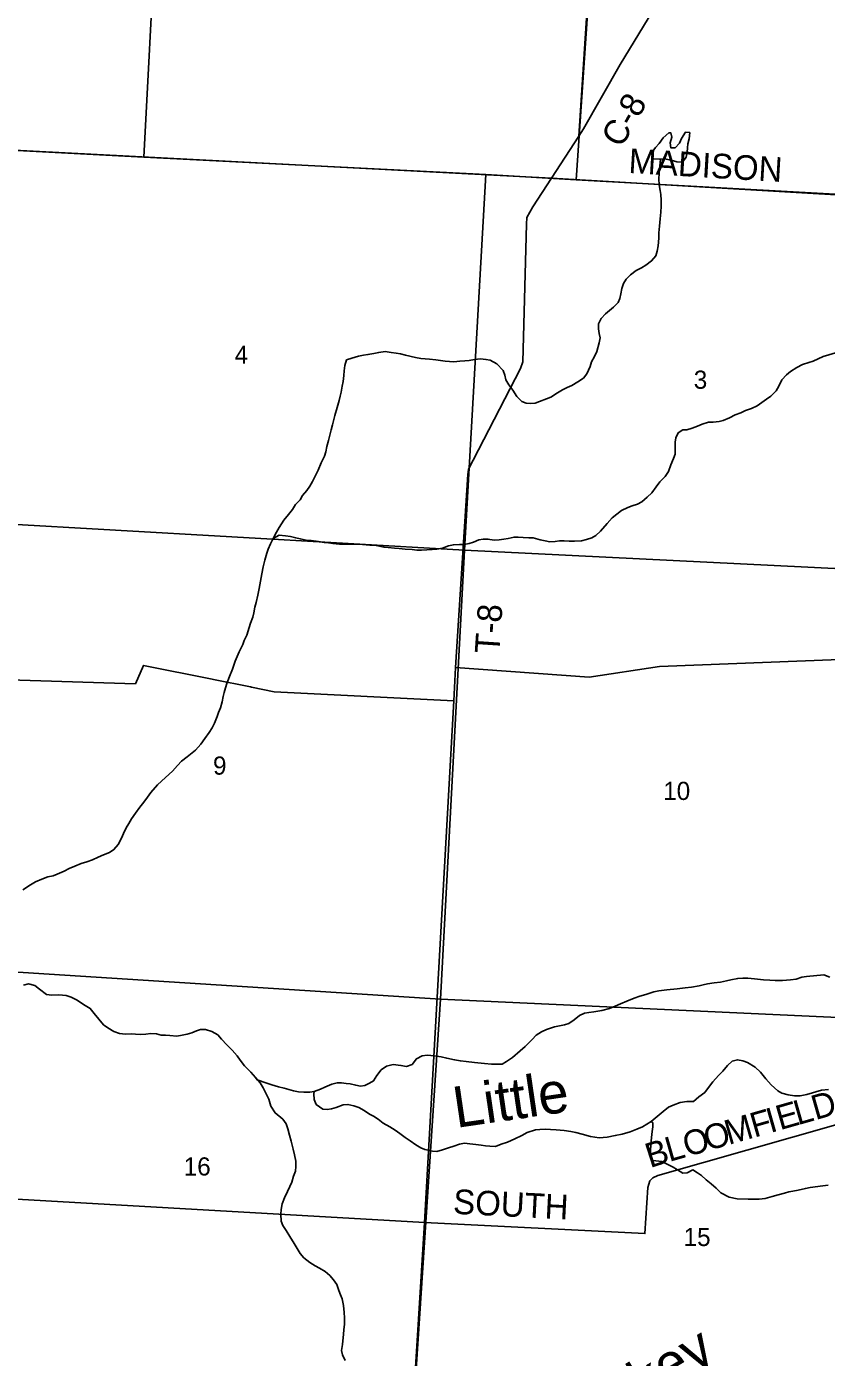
# Model space of a CAD drawing. Extents: x 1643459 to 2064572, y 425441 to 780708.
# Drawn here: x 1853344 to 1863080, y 619400 to 635591 of the extents above; entities that cross this region are included whole.
import ezdxf

# ---------------------------------------------------------------- set-up
doc = ezdxf.new("R2010")
doc.units = 0
for name, color, linetype in [('GM_X_Adjacent_County', 7, 'Continuous'), ('GM_X_City_Street', 7, 'Continuous'), ('GM_X_Interchange_Ramps', 7, 'Continuous'), ('GM_X_Major_River', 7, 'Continuous'), ('GM_X_Major_River_Text', 7, 'Continuous'), ('GM_X_Minor_Lake', 7, 'Continuous'), ('GM_X_Section_Text', 7, 'Continuous'), ('GM_X_State_Route', 7, 'Continuous'), ('GM_X_Township_Subdivision_Text', 7, 'Continuous'), ('GM_X_US_Route', 7, 'Continuous'), ('RD_X_Text', 7, 'Continuous')]:
    doc.layers.add(name, color=color, linetype=linetype)

msp = doc.modelspace()

# ---------------------------------------------------------------- linework, layer by layer
at = {"layer": 'GM_X_City_Street'}
for points in [[(1876079, 636557), (1875883, 633996), (1875803, 632662), (1870368, 633077), (1870078, 633099), (1867972, 633260), (1867263, 633299), (1865364, 633412), (1864446, 633471), (1859734, 633746), (1851473, 634176)], [(1851473, 634176), (1859734, 633746), (1864446, 633471), (1865364, 633412), (1867263, 633299), (1867972, 633260), (1870078, 633099), (1870368, 633077), (1875803, 632662), (1875577, 629933), (1875414, 627656), (1875045, 622825), (1875041, 622778), (1874987, 622040), (1874850, 620228), (1874367, 613864), (1874294, 612905), (1874128, 610671), (1874002, 608977)]]:
    msp.add_lwpolyline(points, dxfattribs=at)
at = {"layer": 'GM_X_Major_River_Text'}
for points in [[(1858564, 627794), (1858715, 630143), (1858721, 630207), (1858780, 630316), (1859355, 631433), (1859383, 631513), (1859428, 633188), (1859433, 633268), (1859507, 633397), (1859734, 633746)], [(1864446, 633471), (1859734, 633746)], [(1858189, 621042), (1858546, 627387)], [(1863751, 622388), (1861028, 621613), (1860966, 621583), (1860932, 621548), (1860907, 621468), (1860870, 620906), (1858189, 621042)], [(1858189, 621042), (1850454, 621484), (1850362, 621487), (1850290, 621459), (1850188, 621369), (1850062, 621242), (1850014, 621178), (1849964, 621059), (1849881, 621026)], [(1857190, 602061), (1857415, 607413), (1857697, 613048), (1857852, 615618), (1858189, 621042)]]:
    msp.add_lwpolyline(points, dxfattribs=at)
at = {"layer": 'GM_X_Minor_Lake'}
for points in [[(1860067, 634259), (1860203, 636389), (1860282, 637615), (1860719, 644376), (1861048, 649734), (1861474, 655088)], [(1859734, 633746), (1860067, 634259), (1860123, 634349), (1860568, 635132), (1861081, 635974)]]:
    msp.add_lwpolyline(points, dxfattribs=at)
at = {"layer": 'GM_X_State_Route'}
for points in [[(1849741, 639785), (1855056, 639407), (1854771, 634004), (1853231, 634082), (1849442, 634316)], [(1855056, 639407), (1860397, 639067), (1860034, 633727), (1858936, 633790), (1854771, 634004)], [(1860397, 639067), (1865736, 638726), (1865372, 633428), (1864436, 633485), (1860034, 633727)], [(1853231, 634082), (1854771, 634004), (1858936, 633790), (1858676, 629221), (1853005, 629546)], [(1858936, 633790), (1860034, 633727), (1864436, 633485), (1864163, 628951), (1858676, 629221)], [(1853005, 629546), (1858676, 629221), (1858382, 623760), (1852725, 624119)], [(1858676, 629221), (1864163, 628951), (1863836, 623506), (1858382, 623760)], [(1852725, 624119), (1858382, 623760), (1858030, 618392), (1852455, 618700)], [(1858382, 623760), (1863836, 623506), (1863508, 618061), (1858030, 618392)]]:
    msp.add_lwpolyline(points, close=True, dxfattribs=at)
at = {"layer": 'GM_X_Township_Subdivision_Text'}
for points in [[(1861160, 634297), (1861094, 634239), (1861045, 634171), (1860999, 634119), (1860952, 634051), (1860970, 633981), (1861042, 633977), (1861111, 633984), (1861220, 633959)], [(1861220, 633959), (1861259, 633944), (1861327, 633943), (1861372, 634003), (1861384, 634063), (1861388, 634116), (1861394, 634166), (1861411, 634226), (1861417, 634302), (1861365, 634308), (1861314, 634228), (1861290, 634174), (1861238, 634116), (1861187, 634116), (1861178, 634179), (1861200, 634247), (1861188, 634297), (1861160, 634297)]]:
    msp.add_lwpolyline(points, dxfattribs=at)
at = {"layer": 'GM_X_US_Route'}
for points in [[(1860305, 631913), (1860305, 631975), (1860339, 632039), (1860392, 632097), (1860489, 632177), (1860543, 632233), (1860565, 632283), (1860576, 632341), (1860590, 632403), (1860610, 632465), (1860643, 632519), (1860693, 632573), (1860763, 632623), (1860828, 632655), (1860880, 632687), (1860951, 632741), (1861003, 632801), (1861021, 632859), (1861030, 632925), (1861038, 633017), (1861040, 633084), (1861049, 633164), (1861057, 633252), (1861066, 633334), (1861070, 633408), (1861070, 633481), (1861063, 633549), (1861055, 633599), (1861045, 633665), (1861041, 633740), (1861042, 633806), (1861048, 633856), (1861062, 633976)], [(1856069, 628335), (1856096, 628405), (1856108, 628459), (1856122, 628527), (1856138, 628585), (1856159, 628672), (1856175, 628754), (1856192, 628844), (1856206, 628934), (1856225, 629020), (1856245, 629099), (1856268, 629185), (1856286, 629235), (1856312, 629297), (1856347, 629363), (1856385, 629441), (1856419, 629499), (1856474, 629587), (1856531, 629657), (1856579, 629715), (1856617, 629775), (1856674, 629833), (1856704, 629885), (1856757, 629947), (1856793, 630001), (1856825, 630057), (1856894, 630194), (1856931, 630284), (1856971, 630364), (1856987, 630416), (1857000, 630482), (1857018, 630556), (1857036, 630620), (1857053, 630687), (1857069, 630745), (1857096, 630859), (1857124, 630955), (1857149, 631043), (1857161, 631093), (1857171, 631144), (1857184, 631218), (1857198, 631272), (1857206, 631348), (1857209, 631402), (1857219, 631466), (1857239, 631535), (1857301, 631558), (1857382, 631582), (1857446, 631592), (1857498, 631600), (1857571, 631615), (1857631, 631627), (1857709, 631637), (1857781, 631627), (1857842, 631618), (1857896, 631608), (1857956, 631592), (1858076, 631567), (1858142, 631555), (1858248, 631544), (1858325, 631536), (1858383, 631528), (1858439, 631521), (1858493, 631515), (1858543, 631513), (1858616, 631519), (1858678, 631524), (1858732, 631530), (1858798, 631540), (1858869, 631550), (1858935, 631543), (1858985, 631531), (1859069, 631489), (1859145, 631408), (1859167, 631350), (1859178, 631293), (1859212, 631233), (1859264, 631167), (1859312, 631092), (1859374, 631032), (1859424, 631009), (1859482, 631005), (1859536, 631011), (1859587, 631029), (1859671, 631063), (1859727, 631084), (1859808, 631134), (1859868, 631170), (1859924, 631202), (1859979, 631226), (1860053, 631268), (1860124, 631315), (1860164, 631367), (1860204, 631456), (1860221, 631512), (1860257, 631576), (1860286, 631638), (1860312, 631744), (1860326, 631806), (1860315, 631858), (1860305, 631913)], [(1863040, 631579), (1863217, 631630)], [(1862537, 631293), (1862594, 631355), (1862644, 631397), (1862719, 631445), (1862789, 631479), (1862867, 631504), (1862917, 631522), (1863040, 631579)], [(1856347, 629363), (1856419, 629403), (1856495, 629395), (1856557, 629386), (1856620, 629370), (1856674, 629360), (1856748, 629343), (1856806, 629337), (1856898, 629327), (1856966, 629316), (1857017, 629310), (1857071, 629304), (1857153, 629295), (1857338, 629295), (1857432, 629290), (1857524, 629284), (1857598, 629277), (1857695, 629257), (1857745, 629255), (1857823, 629246), (1857879, 629242), (1857953, 629234), (1858037, 629229), (1858094, 629223), (1858152, 629223), (1858214, 629225), (1858280, 629230), (1858338, 629234), (1858405, 629244), (1858481, 629272), (1858539, 629287), (1858614, 629291), (1858670, 629289), (1858732, 629301), (1858782, 629320), (1858849, 629348), (1858901, 629356), (1858959, 629356), (1859035, 629343), (1859095, 629345), (1859152, 629355), (1859204, 629365), (1859278, 629381), (1859328, 629378), (1859389, 629374), (1859459, 629372), (1859509, 629370), (1859595, 629349), (1859657, 629333), (1859713, 629324), (1859776, 629328), (1859832, 629336), (1859888, 629336), (1859948, 629332), (1860014, 629329), (1860099, 629335), (1860161, 629353), (1860225, 629370), (1860275, 629398), (1860328, 629454), (1860409, 629546), (1860473, 629616), (1860586, 629704), (1860662, 629742), (1860717, 629760), (1860779, 629781), (1860831, 629809), (1860896, 629865), (1860954, 629919), (1861009, 629993), (1861051, 630053), (1861119, 630119), (1861158, 630179), (1861188, 630261), (1861217, 630335), (1861239, 630388), (1861237, 630466), (1861240, 630534), (1861248, 630586), (1861276, 630650), (1861331, 630684), (1861381, 630686), (1861445, 630704), (1861509, 630728), (1861566, 630753), (1861646, 630779), (1861702, 630779), (1861773, 630787), (1861825, 630798), (1861901, 630832), (1861969, 630866), (1862038, 630892), (1862094, 630920), (1862166, 630945), (1862235, 630977), (1862293, 631017), (1862350, 631059), (1862404, 631093), (1862470, 631161), (1862499, 631215), (1862537, 631293)], [(1853298, 625088), (1853390, 625148), (1853451, 625187), (1853529, 625219), (1853603, 625245), (1853666, 625261), (1853716, 625281), (1853800, 625314), (1853863, 625348), (1853933, 625376), (1854009, 625408), (1854076, 625428), (1854148, 625453), (1854214, 625485), (1854279, 625513), (1854351, 625541), (1854407, 625579), (1854458, 625639), (1854500, 625717), (1854525, 625775), (1854555, 625845), (1854587, 625897), (1854622, 625951), (1854670, 626023), (1854723, 626095), (1854771, 626155), (1854814, 626215), (1854856, 626271), (1854939, 626365), (1855033, 626457), (1855118, 626533), (1855179, 626603), (1855231, 626655), (1855297, 626705), (1855398, 626786), (1855465, 626860), (1855515, 626928), (1855568, 627002), (1855602, 627058), (1855630, 627117), (1855663, 627197), (1855681, 627247), (1855703, 627301), (1855724, 627377), (1855738, 627439), (1855750, 627491), (1855763, 627547), (1855781, 627598), (1855813, 627686), (1855850, 627774), (1855882, 627872), (1855931, 627984), (1855974, 628074), (1855994, 628124), (1856024, 628189), (1856055, 628279), (1856069, 628335)], [(1856131, 622806), (1856151, 622778), (1856257, 622739), (1856331, 622715), (1856411, 622690), (1856481, 622674), (1856593, 622645), (1856654, 622633), (1856720, 622627), (1856790, 622628), (1856846, 622634), (1856921, 622662), (1856975, 622688), (1857059, 622725), (1857124, 622739), (1857178, 622739), (1857232, 622733), (1857282, 622729), (1857350, 622712), (1857408, 622702), (1857461, 622708), (1857517, 622736), (1857567, 622763), (1857608, 622829), (1857660, 622899), (1857724, 622943), (1857807, 622965), (1857901, 622953), (1857969, 622940), (1858036, 622964), (1858090, 623034), (1858158, 623070), (1858219, 623078), (1858311, 623069), (1858389, 623055), (1858459, 623039), (1858553, 623022), (1858624, 623008), (1858694, 622999), (1858796, 622989), (1858918, 622976), (1859001, 622968), (1859077, 622966), (1859131, 622969), (1859185, 623001), (1859258, 623049), (1859351, 623131), (1859411, 623183), (1859500, 623267), (1859548, 623319), (1859612, 623363), (1859673, 623388), (1859769, 623422), (1859829, 623434), (1859892, 623446), (1859946, 623462), (1860008, 623507), (1860073, 623559), (1860137, 623587), (1860187, 623595), (1860248, 623603), (1860346, 623620), (1860438, 623644), (1860509, 623672), (1860573, 623700), (1860649, 623733), (1860738, 623769), (1860810, 623793), (1860881, 623817), (1860981, 623848), (1861039, 623858), (1861138, 623872), (1861262, 623883), (1861362, 623895), (1861437, 623905), (1861531, 623922), (1861581, 623934), (1861632, 623944), (1861714, 623956), (1861790, 623965), (1861862, 623981), (1861917, 623995), (1862001, 624011), (1862061, 624014), (1862125, 624012), (1862206, 624006), (1862312, 623995), (1862390, 623989), (1862454, 623985), (1862547, 623986), (1862641, 623994), (1862711, 624000), (1862780, 624025), (1862838, 624035), (1863048, 624054)], [(1863048, 624054), (1863120, 624028)], [(1853305, 623930), (1853365, 623946), (1853445, 623925), (1853501, 623881), (1853585, 623816), (1853649, 623806), (1853737, 623811), (1853826, 623805), (1853888, 623783), (1853950, 623750), (1854056, 623680), (1854118, 623645), (1854168, 623583), (1854222, 623516), (1854280, 623446), (1854334, 623408), (1854406, 623365), (1854476, 623339), (1854548, 623334), (1854616, 623336), (1854670, 623334), (1854732, 623328), (1854795, 623331), (1854855, 623339), (1854925, 623337), (1854983, 623322), (1855033, 623320), (1855086, 623316), (1855172, 623310), (1855238, 623321), (1855300, 623333), (1855355, 623349), (1855411, 623373), (1855461, 623389), (1855523, 623388), (1855599, 623366), (1855670, 623326), (1855717, 623271), (1855783, 623201), (1855845, 623140), (1855909, 623068), (1855943, 623017), (1855997, 622947), (1856073, 622870), (1856131, 622806), (1856185, 622739), (1856222, 622679), (1856262, 622606), (1856292, 622542), (1856318, 622456), (1856370, 622375), (1856463, 622297), (1856505, 622242), (1856525, 622182), (1856545, 622102), (1856563, 622031), (1856588, 621935), (1856606, 621866), (1856620, 621788), (1856621, 621722), (1856619, 621664), (1856593, 621604), (1856572, 621531), (1856548, 621481), (1856518, 621419), (1856485, 621343), (1856453, 621269), (1856443, 621199)], [(1856846, 622634), (1856840, 622606), (1856846, 622536), (1856870, 622477), (1856950, 622421), (1857002, 622415), (1857056, 622426), (1857114, 622442), (1857197, 622472), (1857255, 622478), (1857327, 622459), (1857387, 622441), (1857451, 622405), (1857517, 622360), (1857567, 622334), (1857623, 622298), (1857683, 622251), (1857765, 622207), (1857829, 622164), (1857889, 622124), (1857951, 622077), (1858013, 622035), (1858081, 621987), (1858141, 621950), (1858191, 621928), (1858286, 621909), (1858338, 621905), (1858406, 621925), (1858480, 621949), (1858543, 621970), (1858613, 621996), (1858675, 622006), (1858738, 622000), (1858812, 621991), (1858876, 621981), (1858928, 621975), (1858984, 621969), (1859052, 621966), (1859119, 621996), (1859199, 622020), (1859286, 622058), (1859372, 622101), (1859438, 622135), (1859537, 622167), (1859591, 622173), (1859661, 622176), (1859723, 622174), (1859792, 622170), (1859888, 622159), (1859968, 622147), (1860028, 622135), (1860108, 622114), (1860209, 622088), (1860313, 622073), (1860409, 622079), (1860510, 622098), (1860594, 622118), (1860689, 622146), (1860771, 622176), (1860841, 622207), (1860894, 622237), (1860946, 622271), (1861020, 622329), (1861093, 622391), (1861159, 622443), (1861214, 622469), (1861298, 622502), (1861380, 622512), (1861461, 622514), (1861527, 622570), (1861598, 622624), (1861656, 622698), (1861698, 622754), (1861767, 622828), (1861819, 622884), (1861876, 622952), (1861932, 623003), (1861999, 623021), (1862063, 623009), (1862119, 622989), (1862211, 622932), (1862277, 622872), (1862341, 622791), (1862407, 622718), (1862487, 622644), (1862537, 622614), (1862613, 622593), (1862691, 622583), (1862759, 622582), (1862843, 622598), (1863019, 622651)], [(1863019, 622651), (1863105, 622658)], [(1860946, 622271), (1860966, 622255), (1860966, 622205), (1860959, 622147), (1860951, 622077), (1860943, 621982), (1860938, 621920), (1860934, 621852), (1860954, 621796), (1861004, 621791), (1861078, 621783), (1861140, 621749), (1861214, 621714), (1861268, 621684), (1861332, 621641), (1861385, 621645), (1861453, 621681), (1861509, 621647), (1861559, 621612), (1861617, 621560), (1861677, 621511), (1861739, 621461), (1861795, 621403), (1861895, 621350), (1861993, 621331), (1862127, 621325), (1862260, 621324), (1862336, 621334), (1862419, 621356), (1862493, 621377), (1862571, 621397), (1862621, 621413), (1862672, 621423), (1862738, 621435), (1862824, 621456), (1862883, 621468), (1863036, 621489)], [(1863036, 621489), (1863100, 621497)], [(1856443, 621199), (1856438, 621141), (1856444, 621056), (1856462, 621004), (1856502, 620942), (1856547, 620871), (1856601, 620785), (1856639, 620724), (1856673, 620664), (1856719, 620612), (1856791, 620555), (1856857, 620513), (1856911, 620484), (1856977, 620446), (1857037, 620396), (1857081, 620345), (1857121, 620287), (1857144, 620216), (1857164, 620162), (1857186, 620112), (1857202, 620030), (1857209, 619945), (1857215, 619881), (1857213, 619803), (1857204, 619736), (1857202, 619684), (1857188, 619558), (1857179, 619484), (1857189, 619431), (1857223, 619361)]]:
    msp.add_lwpolyline(points, dxfattribs=at)
at = {"layer": 'RD_X_Text'}
for points in [[(1856081, 627555), (1856356, 627499), (1858546, 627387), (1858564, 627794), (1860190, 627676), (1861047, 627804), (1864081, 627923), (1864084, 628080), (1867055, 627872), (1868647, 627804), (1869679, 627774), (1869930, 627767), (1870048, 627757), (1870768, 627654), (1871994, 627589), (1872510, 627574), (1873501, 627545), (1874239, 627537), (1874580, 627537), (1874795, 627554), (1875414, 627656)], [(1850200, 627731), (1850310, 627734), (1854668, 627593), (1854768, 627820), (1855604, 627651), (1855617, 627649)], [(1855617, 627649), (1856071, 627557), (1856081, 627555)]]:
    msp.add_lwpolyline(points, dxfattribs=at)

# ---------------------------------------------------------------- texts
at = {"layer": 'GM_X_Adjacent_County'}
for s, p in [('4', (1855877, 631490)), ('3', (1861465, 631185)), ('9', (1855613, 626490)), ('10', (1861093, 626182)), ('16', (1855256, 621613)), ('15', (1861341, 620755))]:
    msp.add_text(s, height=221, rotation=0, dxfattribs=at).set_placement(p)
at = {"layer": 'GM_X_Interchange_Ramps'}
for s, rotation, p in [('Little', 8.3465, (1858573, 622191)), ('Turkey', 30.6964, (1859998, 618333))]:
    msp.add_text(s, height=500, rotation=rotation, dxfattribs=at).set_placement(p)
at = {"layer": 'GM_X_Major_River'}
for s, rotation, p in [('MADISON', 356.6072, (1860666, 633811)), ('T-8', 86.1862, (1859098, 627956)), ('D', 15.9609, (1862947, 622286)), ('F', 15.9618, (1862202, 622073)), ('I', 15.9583, (1862397, 622129)), ('E', 15.9605, (1862515, 622163)), ('L', 15.9644, (1862731, 622224)), ('O', 15.9607, (1861635, 621911)), ('M', 15.96, (1861889, 621984)), ('B', 17.7808, (1860933, 621702)), ('L', 15.9907, (1861166, 621777)), ('O', 15.9574, (1861381, 621838)), ('SOUTH', 357.117, (1858531, 621148))]:
    msp.add_text(s, height=300, rotation=rotation, dxfattribs=at).set_placement(p)
at = {"layer": 'GM_X_Section_Text'}
msp.add_text('C-8', height=300, rotation=60.3686, dxfattribs=at).set_placement((1860584, 634104))

doc.saveas('drawing.dxf')
